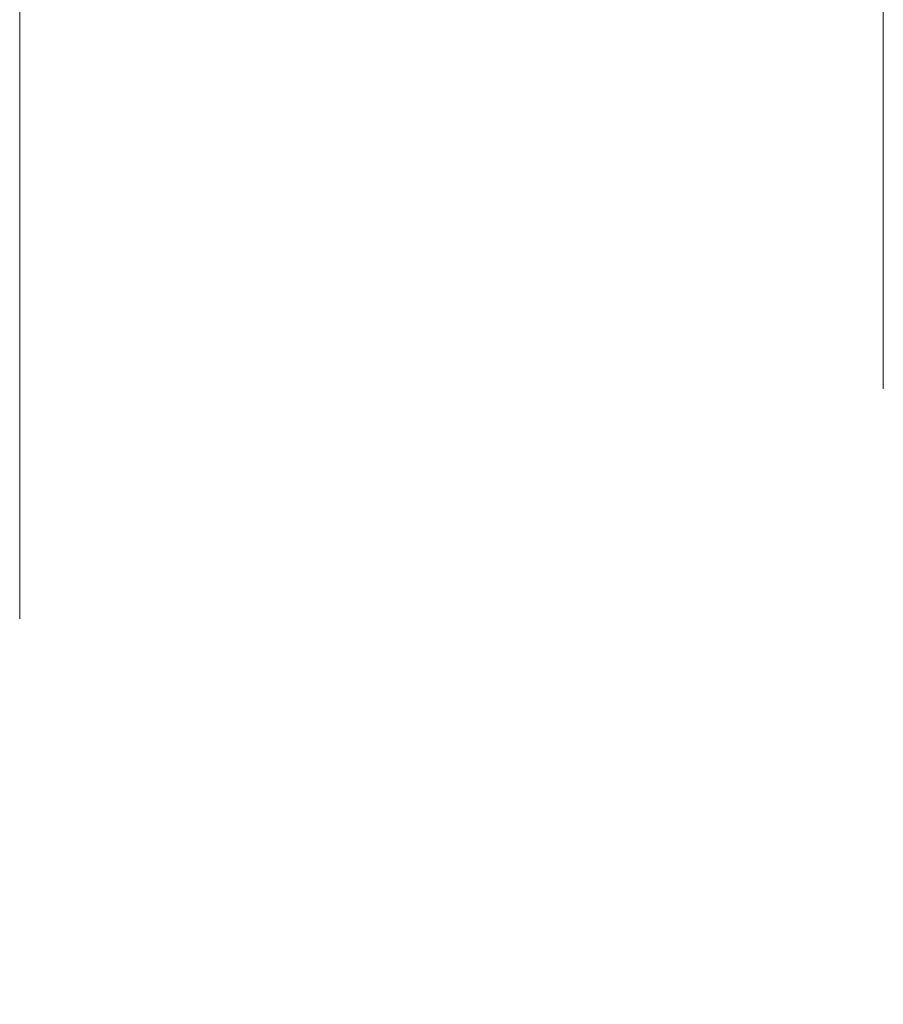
# Model space of a CAD drawing. Header units: millimetres. Extents: x -725694 to 5289369, y -1488057 to 2187451.
# Tile 587 of 656: x 378000 to 378275, y 149199 to 149513. Entities that reach past the tile are written whole.
import ezdxf

# ---------------------------------------------------------------- set-up
doc = ezdxf.new("R2010")
doc.units = ezdxf.units.MM
doc.linetypes.add('CENTERX2', pattern=[101.6, 63.5, -12.7, 12.7, -12.7])
doc.linetypes.add('DASHDOT', pattern=[25.4, 12.7, -6.35, 0, -6.35])
doc.layers.get('Defpoints').update_dxf_attribs({"color": 8})
for name, color, linetype, lineweight in [('A99_N_koty-200', 5, 'Continuous', 5), ('A99_N_koty-200 @ 1', 5, 'Continuous', 5), ('A99_N_koty-200 @ 10', 5, 'Continuous', 5), ('A99_N_koty-200 @ 100', 5, 'Continuous', 5), ('A99_N_koty-200 @ 200', 5, 'Continuous', 5), ('A99_N_koty-200 @ 250 (1)', 5, 'Continuous', 5), ('A99_N_koty-200 @ 250 (2)', 5, 'Continuous', 5), ('A99_N_koty-200 @ 400', 5, 'Continuous', 5), ('A99_S_osy', 1, 'CENTERX2', 5)]:
    doc.layers.add(name, color=color, linetype=linetype, lineweight=lineweight)
doc.styles.add('A99_kota', font='isocpeur.ttf', dxfattribs={"height": 2})
doc.dimstyles.new('A99_kota_200 new', dxfattribs={"dimscale": 200, "dimtxt": 2, "dimasz": 1.2, "dimexe": 0.5, "dimexo": 1.5, "dimgap": 0.3, "dimtad": 1, "dimdec": 0, "dimzin": 3, "dimdsep": 46, "dimtxsty": 'A99_kota', "dimblk": 'ARCHTICK', "dimcen": 2.5, "dimazin": 2, "dimtfac": 0.75, "dimtdec": 0, "dimtmove": 2, "dimatfit": 0, "dimfxl": 0, "dimtolj": 1, "dimtzin": 0, "dimlwd": 5, "dimlwe": 5, "dimarcsym": 0})

# ---------------------------------------------------------------- blocks, each defined once
blk = doc.blocks.new('_ArchTick')
at = {"color": 0, "linetype": 'ByBlock', "const_width": 0.15}
blk.add_lwpolyline([(-0.5, -0.5), (0.5, 0.5)], dxfattribs=at)
blk = doc.blocks.new('*D4720')
at = {"layer": 'A99_N_koty-200', "color": 0, "linetype": 'Continuous', "lineweight": 5, "ltscale": 10, "transparency": 16777216}
for p, q in [((366000, 146925), (366000, 146475)), ((378000, 146925), (378000, 146475)), ((378000, 146525), (366000, 146525))]:
    blk.add_line(p, q, dxfattribs=at)
at = {"layer": 'Defpoints', "color": 0, "linetype": 'Continuous', "lineweight": 0, "ltscale": 10, "transparency": 16777216}
for p in [(366000, 149400), (378000, 149400), (366000, 146525)]:
    blk.add_point(p, dxfattribs=at)
at = {"layer": 'A99_N_koty-200', "color": 0, "linetype": 'Continuous', "lineweight": 5, "ltscale": 10, "transparency": 16777216, "xscale": 120, "yscale": 120, "zscale": 120, "rotation": 180}
blk.add_blockref('_ArchTick', (366000, 146525), dxfattribs=at)
at = {"layer": 'A99_N_koty-200', "color": 0, "linetype": 'Continuous', "lineweight": 5, "ltscale": 10, "transparency": 16777216, "xscale": 120, "yscale": 120, "zscale": 120}
blk.add_blockref('_ArchTick', (378000, 146525), dxfattribs=at)
at = {"layer": 'A99_N_koty-200', "color": 0, "linetype": 'Continuous', "ltscale": 10, "transparency": 16777216, "insert": (372000, 146655), "char_height": 200, "attachment_point": 5, "style": 'A99_kota'}
blk.add_mtext('\\A1;12000', dxfattribs=at)
blk = doc.blocks.new('*D4721')
at = {"layer": 'A99_N_koty-200', "color": 0, "linetype": 'Continuous', "lineweight": 5, "ltscale": 10, "transparency": 16777216}
for p, q in [((366000, 147325), (366000, 146425)), ((378000, 147325), (378000, 146425)), ((378000, 146525), (366000, 146525))]:
    blk.add_line(p, q, dxfattribs=at)
at = {"layer": 'Defpoints', "color": 0, "linetype": 'Continuous', "lineweight": 0, "ltscale": 10, "transparency": 16777216}
for p in [(366000, 149400), (378000, 149400), (366000, 146525)]:
    blk.add_point(p, dxfattribs=at)
at = {"layer": 'A99_N_koty-200', "color": 0, "linetype": 'Continuous', "lineweight": 5, "ltscale": 10, "transparency": 16777216, "xscale": 240, "yscale": 240, "zscale": 240, "rotation": 180}
blk.add_blockref('_ArchTick', (366000, 146525), dxfattribs=at)
at = {"layer": 'A99_N_koty-200', "color": 0, "linetype": 'Continuous', "lineweight": 5, "ltscale": 10, "transparency": 16777216, "xscale": 240, "yscale": 240, "zscale": 240}
blk.add_blockref('_ArchTick', (378000, 146525), dxfattribs=at)
at = {"layer": 'A99_N_koty-200', "color": 0, "linetype": 'Continuous', "ltscale": 10, "transparency": 16777216, "insert": (372000, 146785), "char_height": 400, "attachment_point": 5, "style": 'A99_kota'}
blk.add_mtext('\\A1;12000', dxfattribs=at)
blk = doc.blocks.new('*D4722')
at = {"layer": 'A99_N_koty-200', "color": 0, "linetype": 'Continuous', "lineweight": 5, "ltscale": 10, "transparency": 16777216}
for p, q in [((366000, 146529), (366000, 146524.5)), ((378000, 146529), (378000, 146524.5)), ((378000, 146525), (366000, 146525))]:
    blk.add_line(p, q, dxfattribs=at)
at = {"layer": 'Defpoints', "color": 0, "linetype": 'Continuous', "lineweight": 0, "ltscale": 10, "transparency": 16777216}
for p in [(366000, 149400), (378000, 149400), (366000, 146525)]:
    blk.add_point(p, dxfattribs=at)
at = {"layer": 'A99_N_koty-200', "color": 0, "linetype": 'Continuous', "lineweight": 5, "ltscale": 10, "transparency": 16777216, "xscale": 1.2, "yscale": 1.2, "zscale": 1.2, "rotation": 180}
blk.add_blockref('_ArchTick', (366000, 146525), dxfattribs=at)
at = {"layer": 'A99_N_koty-200', "color": 0, "linetype": 'Continuous', "lineweight": 5, "ltscale": 10, "transparency": 16777216, "xscale": 1.2, "yscale": 1.2, "zscale": 1.2}
blk.add_blockref('_ArchTick', (378000, 146525), dxfattribs=at)
at = {"layer": 'A99_N_koty-200', "color": 0, "linetype": 'Continuous', "ltscale": 10, "transparency": 16777216, "insert": (372000, 146526.3), "char_height": 2, "attachment_point": 5, "style": 'A99_kota'}
blk.add_mtext('\\A1;12000', dxfattribs=at)
blk = doc.blocks.new('*D4723')
at = {"layer": 'A99_N_koty-200', "color": 0, "linetype": 'Continuous', "lineweight": 5, "ltscale": 10, "transparency": 16777216}
for p, q in [((366000, 148125), (366000, 146325)), ((378000, 148125), (378000, 146325)), ((378000, 146525), (366000, 146525))]:
    blk.add_line(p, q, dxfattribs=at)
at = {"layer": 'Defpoints', "color": 0, "linetype": 'Continuous', "lineweight": 0, "ltscale": 10, "transparency": 16777216}
for p in [(366000, 149400), (378000, 149400), (366000, 146525)]:
    blk.add_point(p, dxfattribs=at)
at = {"layer": 'A99_N_koty-200', "color": 0, "linetype": 'Continuous', "lineweight": 5, "ltscale": 10, "transparency": 16777216, "xscale": 480, "yscale": 480, "zscale": 480, "rotation": 180}
blk.add_blockref('_ArchTick', (366000, 146525), dxfattribs=at)
at = {"layer": 'A99_N_koty-200', "color": 0, "linetype": 'Continuous', "lineweight": 5, "ltscale": 10, "transparency": 16777216, "xscale": 480, "yscale": 480, "zscale": 480}
blk.add_blockref('_ArchTick', (378000, 146525), dxfattribs=at)
at = {"layer": 'A99_N_koty-200', "color": 0, "linetype": 'Continuous', "ltscale": 10, "transparency": 16777216, "insert": (372000, 147045), "char_height": 800, "attachment_point": 5, "style": 'A99_kota'}
blk.add_mtext('\\A1;12000', dxfattribs=at)
blk = doc.blocks.new('*D4724')
at = {"layer": 'A99_N_koty-200', "color": 0, "linetype": 'Continuous', "lineweight": 5, "ltscale": 10, "transparency": 16777216}
for p, q in [((366000, 146565), (366000, 146520)), ((378000, 146565), (378000, 146520)), ((378000, 146525), (366000, 146525))]:
    blk.add_line(p, q, dxfattribs=at)
at = {"layer": 'Defpoints', "color": 0, "linetype": 'Continuous', "lineweight": 0, "ltscale": 10, "transparency": 16777216}
for p in [(366000, 149400), (378000, 149400), (366000, 146525)]:
    blk.add_point(p, dxfattribs=at)
at = {"layer": 'A99_N_koty-200', "color": 0, "linetype": 'Continuous', "lineweight": 5, "ltscale": 10, "transparency": 16777216, "xscale": 12, "yscale": 12, "zscale": 12, "rotation": 180}
blk.add_blockref('_ArchTick', (366000, 146525), dxfattribs=at)
at = {"layer": 'A99_N_koty-200', "color": 0, "linetype": 'Continuous', "lineweight": 5, "ltscale": 10, "transparency": 16777216, "xscale": 12, "yscale": 12, "zscale": 12}
blk.add_blockref('_ArchTick', (378000, 146525), dxfattribs=at)
at = {"layer": 'A99_N_koty-200', "color": 0, "linetype": 'Continuous', "ltscale": 10, "transparency": 16777216, "insert": (372000, 146538), "char_height": 20, "attachment_point": 5, "style": 'A99_kota'}
blk.add_mtext('\\A1;12000', dxfattribs=at)
blk = doc.blocks.new('*D4725')
at = {"layer": 'A99_N_koty-200', "color": 0, "linetype": 'Continuous', "lineweight": 5, "ltscale": 10, "transparency": 16777216}
for p, q in [((366000, 147525), (366000, 146400)), ((378000, 147525), (378000, 146400)), ((378000, 146525), (366000, 146525))]:
    blk.add_line(p, q, dxfattribs=at)
at = {"layer": 'Defpoints', "color": 0, "linetype": 'Continuous', "lineweight": 0, "ltscale": 10, "transparency": 16777216}
for p in [(366000, 149400), (378000, 149400), (366000, 146525)]:
    blk.add_point(p, dxfattribs=at)
at = {"layer": 'A99_N_koty-200', "color": 0, "linetype": 'Continuous', "lineweight": 5, "ltscale": 10, "transparency": 16777216, "xscale": 300, "yscale": 300, "zscale": 300, "rotation": 180}
blk.add_blockref('_ArchTick', (366000, 146525), dxfattribs=at)
at = {"layer": 'A99_N_koty-200', "color": 0, "linetype": 'Continuous', "lineweight": 5, "ltscale": 10, "transparency": 16777216, "xscale": 300, "yscale": 300, "zscale": 300}
blk.add_blockref('_ArchTick', (378000, 146525), dxfattribs=at)
at = {"layer": 'A99_N_koty-200', "color": 0, "linetype": 'Continuous', "ltscale": 10, "transparency": 16777216, "insert": (372000, 146850), "char_height": 500, "attachment_point": 5, "style": 'A99_kota'}
blk.add_mtext('\\A1;12000', dxfattribs=at)
blk = doc.blocks.new('*D4726')
at = {"layer": 'A99_N_koty-200', "color": 0, "linetype": 'Continuous', "lineweight": 5, "ltscale": 10, "transparency": 16777216}
for p, q in [((366000, 147525), (366000, 146400)), ((378000, 147525), (378000, 146400)), ((378000, 146525), (366000, 146525))]:
    blk.add_line(p, q, dxfattribs=at)
at = {"layer": 'Defpoints', "color": 0, "linetype": 'Continuous', "lineweight": 0, "ltscale": 10, "transparency": 16777216}
for p in [(366000, 149400), (378000, 149400), (366000, 146525)]:
    blk.add_point(p, dxfattribs=at)
at = {"layer": 'A99_N_koty-200', "color": 0, "linetype": 'Continuous', "lineweight": 5, "ltscale": 10, "transparency": 16777216, "xscale": 300, "yscale": 300, "zscale": 300, "rotation": 180}
blk.add_blockref('_ArchTick', (366000, 146525), dxfattribs=at)
at = {"layer": 'A99_N_koty-200', "color": 0, "linetype": 'Continuous', "lineweight": 5, "ltscale": 10, "transparency": 16777216, "xscale": 300, "yscale": 300, "zscale": 300}
blk.add_blockref('_ArchTick', (378000, 146525), dxfattribs=at)
at = {"layer": 'A99_N_koty-200', "color": 0, "linetype": 'Continuous', "ltscale": 10, "transparency": 16777216, "insert": (372000, 146850), "char_height": 500, "attachment_point": 5, "style": 'A99_kota'}
blk.add_mtext('\\A1;12000', dxfattribs=at)
blk = doc.blocks.new('*D4728')
at = {"layer": 'A99_N_koty-200', "color": 0, "linetype": 'Continuous', "lineweight": 5, "ltscale": 10, "transparency": 16777216}
for p, q in [((378000, 146925), (378000, 146475)), ((378550, 146925), (378550, 146475)), ((377340, 146860), (376900, 146860)), ((378275, 146525), (377340, 146860)), ((378000, 146525), (377880, 146525)), ((378550, 146525), (378000, 146525)), ((378550, 146525), (378000, 146525)), ((378550, 146525), (378670, 146525))]:
    blk.add_line(p, q, dxfattribs=at)
at = {"layer": 'Defpoints', "color": 0, "linetype": 'Continuous', "lineweight": 0, "ltscale": 10, "transparency": 16777216}
for p in [(378000, 149400), (378550, 149400), (378000, 146525)]:
    blk.add_point(p, dxfattribs=at)
at = {"layer": 'A99_N_koty-200', "color": 0, "linetype": 'Continuous', "lineweight": 5, "ltscale": 10, "transparency": 16777216, "xscale": 120, "yscale": 120, "zscale": 120}
blk.add_blockref('_ArchTick', (378000, 146525), dxfattribs=at)
at = {"layer": 'A99_N_koty-200', "color": 0, "linetype": 'Continuous', "lineweight": 5, "ltscale": 10, "transparency": 16777216, "xscale": 120, "yscale": 120, "zscale": 120, "rotation": 180}
blk.add_blockref('_ArchTick', (378550, 146525), dxfattribs=at)
at = {"layer": 'A99_N_koty-200', "color": 0, "linetype": 'Continuous', "ltscale": 10, "transparency": 16777216, "insert": (377120, 146990), "char_height": 200, "attachment_point": 5, "style": 'A99_kota'}
blk.add_mtext('\\A1;550', dxfattribs=at)
blk = doc.blocks.new('*D4729')
at = {"layer": 'A99_N_koty-200', "color": 0, "linetype": 'Continuous', "lineweight": 5, "ltscale": 10, "transparency": 16777216}
for p, q in [((378000, 147325), (378000, 146425)), ((378550, 147325), (378550, 146425)), ((378000, 146525), (377760, 146525)), ((378550, 146525), (378000, 146525)), ((378550, 146525), (378790, 146525))]:
    blk.add_line(p, q, dxfattribs=at)
at = {"layer": 'Defpoints', "color": 0, "linetype": 'Continuous', "lineweight": 0, "ltscale": 10, "transparency": 16777216}
for p in [(378000, 149400), (378550, 149400), (378000, 146525)]:
    blk.add_point(p, dxfattribs=at)
at = {"layer": 'A99_N_koty-200', "color": 0, "linetype": 'Continuous', "lineweight": 5, "ltscale": 10, "transparency": 16777216, "xscale": 240, "yscale": 240, "zscale": 240}
blk.add_blockref('_ArchTick', (378000, 146525), dxfattribs=at)
at = {"layer": 'A99_N_koty-200', "color": 0, "linetype": 'Continuous', "lineweight": 5, "ltscale": 10, "transparency": 16777216, "xscale": 240, "yscale": 240, "zscale": 240, "rotation": 180}
blk.add_blockref('_ArchTick', (378550, 146525), dxfattribs=at)
at = {"layer": 'A99_N_koty-200', "color": 0, "linetype": 'Continuous', "ltscale": 10, "transparency": 16777216, "insert": (377310, 147120), "char_height": 400, "attachment_point": 5, "style": 'A99_kota'}
blk.add_mtext('\\A1;550', dxfattribs=at)
blk = doc.blocks.new('*D4730')
at = {"layer": 'A99_N_koty-200', "color": 0, "linetype": 'Continuous', "lineweight": 5, "ltscale": 10, "transparency": 16777216}
for p, q in [((377310.3, 146860), (377305.9, 146860)), ((378275, 146525), (377310.3, 146860)), ((378000, 146529), (378000, 146524.5)), ((378550, 146529), (378550, 146524.5)), ((378000, 146525), (377998.8, 146525)), ((378550, 146525), (378000, 146525)), ((378550, 146525), (378000, 146525)), ((378550, 146525), (378551.2, 146525))]:
    blk.add_line(p, q, dxfattribs=at)
at = {"layer": 'Defpoints', "color": 0, "linetype": 'Continuous', "lineweight": 0, "ltscale": 10, "transparency": 16777216}
for p in [(378000, 149400), (378550, 149400), (378000, 146525)]:
    blk.add_point(p, dxfattribs=at)
at = {"layer": 'A99_N_koty-200', "color": 0, "linetype": 'Continuous', "lineweight": 5, "ltscale": 10, "transparency": 16777216, "xscale": 1.2, "yscale": 1.2, "zscale": 1.2}
blk.add_blockref('_ArchTick', (378000, 146525), dxfattribs=at)
at = {"layer": 'A99_N_koty-200', "color": 0, "linetype": 'Continuous', "lineweight": 5, "ltscale": 10, "transparency": 16777216, "xscale": 1.2, "yscale": 1.2, "zscale": 1.2, "rotation": 180}
blk.add_blockref('_ArchTick', (378550, 146525), dxfattribs=at)
at = {"layer": 'A99_N_koty-200', "color": 0, "linetype": 'Continuous', "ltscale": 10, "transparency": 16777216, "insert": (377308.1, 146861.3), "char_height": 2, "attachment_point": 5, "style": 'A99_kota'}
blk.add_mtext('\\A1;550', dxfattribs=at)
blk = doc.blocks.new('*D4731')
at = {"layer": 'A99_N_koty-200', "color": 0, "linetype": 'Continuous', "lineweight": 5, "ltscale": 10, "transparency": 16777216}
for p, q in [((378000, 148125), (378000, 146325)), ((378550, 148125), (378550, 146325)), ((378000, 146525), (377520, 146525)), ((378550, 146525), (378000, 146525)), ((378550, 146525), (379030, 146525))]:
    blk.add_line(p, q, dxfattribs=at)
at = {"layer": 'Defpoints', "color": 0, "linetype": 'Continuous', "lineweight": 0, "ltscale": 10, "transparency": 16777216}
for p in [(378000, 149400), (378550, 149400), (378000, 146525)]:
    blk.add_point(p, dxfattribs=at)
at = {"layer": 'A99_N_koty-200', "color": 0, "linetype": 'Continuous', "lineweight": 5, "ltscale": 10, "transparency": 16777216, "xscale": 480, "yscale": 480, "zscale": 480}
blk.add_blockref('_ArchTick', (378000, 146525), dxfattribs=at)
at = {"layer": 'A99_N_koty-200', "color": 0, "linetype": 'Continuous', "lineweight": 5, "ltscale": 10, "transparency": 16777216, "xscale": 480, "yscale": 480, "zscale": 480, "rotation": 180}
blk.add_blockref('_ArchTick', (378550, 146525), dxfattribs=at)
at = {"layer": 'A99_N_koty-200', "color": 0, "linetype": 'Continuous', "ltscale": 10, "transparency": 16777216, "insert": (377310, 147380), "char_height": 800, "attachment_point": 5, "style": 'A99_kota'}
blk.add_mtext('\\A1;550', dxfattribs=at)
blk = doc.blocks.new('*D4732')
at = {"layer": 'A99_N_koty-200', "color": 0, "linetype": 'Continuous', "lineweight": 5, "ltscale": 10, "transparency": 16777216}
for p, q in [((377313, 146860), (377269, 146860)), ((378275, 146525), (377313, 146860)), ((378000, 146565), (378000, 146520)), ((378550, 146565), (378550, 146520)), ((378000, 146525), (377988, 146525)), ((378550, 146525), (378000, 146525)), ((378550, 146525), (378000, 146525)), ((378550, 146525), (378562, 146525))]:
    blk.add_line(p, q, dxfattribs=at)
at = {"layer": 'Defpoints', "color": 0, "linetype": 'Continuous', "lineweight": 0, "ltscale": 10, "transparency": 16777216}
for p in [(378000, 149400), (378550, 149400), (378000, 146525)]:
    blk.add_point(p, dxfattribs=at)
at = {"layer": 'A99_N_koty-200', "color": 0, "linetype": 'Continuous', "lineweight": 5, "ltscale": 10, "transparency": 16777216, "xscale": 12, "yscale": 12, "zscale": 12}
blk.add_blockref('_ArchTick', (378000, 146525), dxfattribs=at)
at = {"layer": 'A99_N_koty-200', "color": 0, "linetype": 'Continuous', "lineweight": 5, "ltscale": 10, "transparency": 16777216, "xscale": 12, "yscale": 12, "zscale": 12, "rotation": 180}
blk.add_blockref('_ArchTick', (378550, 146525), dxfattribs=at)
at = {"layer": 'A99_N_koty-200', "color": 0, "linetype": 'Continuous', "ltscale": 10, "transparency": 16777216, "insert": (377291, 146873), "char_height": 20, "attachment_point": 5, "style": 'A99_kota'}
blk.add_mtext('\\A1;550', dxfattribs=at)
blk = doc.blocks.new('*D4733')
at = {"layer": 'A99_N_koty-200', "color": 0, "linetype": 'Continuous', "lineweight": 5, "ltscale": 10, "transparency": 16777216}
for p, q in [((378000, 147525), (378000, 146400)), ((378550, 147525), (378550, 146400)), ((378000, 146525), (377700, 146525)), ((378550, 146525), (378000, 146525)), ((378550, 146525), (378850, 146525))]:
    blk.add_line(p, q, dxfattribs=at)
at = {"layer": 'Defpoints', "color": 0, "linetype": 'Continuous', "lineweight": 0, "ltscale": 10, "transparency": 16777216}
for p in [(378000, 149400), (378550, 149400), (378000, 146525)]:
    blk.add_point(p, dxfattribs=at)
at = {"layer": 'A99_N_koty-200', "color": 0, "linetype": 'Continuous', "lineweight": 5, "ltscale": 10, "transparency": 16777216, "xscale": 300, "yscale": 300, "zscale": 300}
blk.add_blockref('_ArchTick', (378000, 146525), dxfattribs=at)
at = {"layer": 'A99_N_koty-200', "color": 0, "linetype": 'Continuous', "lineweight": 5, "ltscale": 10, "transparency": 16777216, "xscale": 300, "yscale": 300, "zscale": 300, "rotation": 180}
blk.add_blockref('_ArchTick', (378550, 146525), dxfattribs=at)
at = {"layer": 'A99_N_koty-200', "color": 0, "linetype": 'Continuous', "ltscale": 10, "transparency": 16777216, "insert": (377310, 147185), "char_height": 500, "attachment_point": 5, "style": 'A99_kota'}
blk.add_mtext('\\A1;550', dxfattribs=at)
blk = doc.blocks.new('*D4734')
at = {"layer": 'A99_N_koty-200', "color": 0, "linetype": 'Continuous', "lineweight": 5, "ltscale": 10, "transparency": 16777216}
for p, q in [((378000, 147525), (378000, 146400)), ((378550, 147525), (378550, 146400)), ((378000, 146525), (377700, 146525)), ((378550, 146525), (378000, 146525)), ((378550, 146525), (378850, 146525))]:
    blk.add_line(p, q, dxfattribs=at)
at = {"layer": 'Defpoints', "color": 0, "linetype": 'Continuous', "lineweight": 0, "ltscale": 10, "transparency": 16777216}
for p in [(378000, 149400), (378550, 149400), (378000, 146525)]:
    blk.add_point(p, dxfattribs=at)
at = {"layer": 'A99_N_koty-200', "color": 0, "linetype": 'Continuous', "lineweight": 5, "ltscale": 10, "transparency": 16777216, "xscale": 300, "yscale": 300, "zscale": 300}
blk.add_blockref('_ArchTick', (378000, 146525), dxfattribs=at)
at = {"layer": 'A99_N_koty-200', "color": 0, "linetype": 'Continuous', "lineweight": 5, "ltscale": 10, "transparency": 16777216, "xscale": 300, "yscale": 300, "zscale": 300, "rotation": 180}
blk.add_blockref('_ArchTick', (378550, 146525), dxfattribs=at)
at = {"layer": 'A99_N_koty-200', "color": 0, "linetype": 'Continuous', "ltscale": 10, "transparency": 16777216, "insert": (377310, 147185), "char_height": 500, "attachment_point": 5, "style": 'A99_kota'}
blk.add_mtext('\\A1;550', dxfattribs=at)
blk = doc.blocks.new('*D4898')
at = {"layer": 'A99_N_koty-200', "color": 0, "linetype": 'Continuous', "lineweight": 5, "ltscale": 10, "transparency": 16777216}
for p, q in [((330000, 149395), (330000, 150520)), ((378275, 149395), (378275, 150520)), ((330000, 150395), (378275, 150395))]:
    blk.add_line(p, q, dxfattribs=at)
at = {"layer": 'Defpoints', "color": 0, "linetype": 'Continuous', "lineweight": 0, "ltscale": 10, "transparency": 16777216}
for p in [(378275, 150395), (330000, 148920), (378275, 148920)]:
    blk.add_point(p, dxfattribs=at)
at = {"layer": 'A99_N_koty-200', "color": 0, "linetype": 'Continuous', "lineweight": 5, "ltscale": 10, "transparency": 16777216, "xscale": 300, "yscale": 300, "zscale": 300, "rotation": 180}
blk.add_blockref('_ArchTick', (330000, 150395), dxfattribs=at)
at = {"layer": 'A99_N_koty-200', "color": 0, "linetype": 'Continuous', "lineweight": 5, "ltscale": 10, "transparency": 16777216, "xscale": 300, "yscale": 300, "zscale": 300}
blk.add_blockref('_ArchTick', (378275, 150395), dxfattribs=at)
at = {"layer": 'A99_N_koty-200', "color": 0, "linetype": 'Continuous', "ltscale": 10, "transparency": 16777216, "insert": (354137.5, 150720), "char_height": 500, "attachment_point": 5, "style": 'A99_kota'}
blk.add_mtext('\\A1;48275', dxfattribs=at)
blk = doc.blocks.new('*D4899')
at = {"layer": 'A99_N_koty-200', "color": 0, "linetype": 'Continuous', "lineweight": 5, "ltscale": 10, "transparency": 16777216}
for p, q in [((330000, 149395), (330000, 150520)), ((378275, 149395), (378275, 150520)), ((330000, 150395), (378275, 150395))]:
    blk.add_line(p, q, dxfattribs=at)
at = {"layer": 'Defpoints', "color": 0, "linetype": 'Continuous', "lineweight": 0, "ltscale": 10, "transparency": 16777216}
for p in [(378275, 150395), (330000, 148920), (378275, 148920)]:
    blk.add_point(p, dxfattribs=at)
at = {"layer": 'A99_N_koty-200', "color": 0, "linetype": 'Continuous', "lineweight": 5, "ltscale": 10, "transparency": 16777216, "xscale": 300, "yscale": 300, "zscale": 300, "rotation": 180}
blk.add_blockref('_ArchTick', (330000, 150395), dxfattribs=at)
at = {"layer": 'A99_N_koty-200', "color": 0, "linetype": 'Continuous', "lineweight": 5, "ltscale": 10, "transparency": 16777216, "xscale": 300, "yscale": 300, "zscale": 300}
blk.add_blockref('_ArchTick', (378275, 150395), dxfattribs=at)
at = {"layer": 'A99_N_koty-200', "color": 0, "linetype": 'Continuous', "ltscale": 10, "transparency": 16777216, "insert": (354137.5, 150720), "char_height": 500, "attachment_point": 5, "style": 'A99_kota'}
blk.add_mtext('\\A1;48275', dxfattribs=at)
blk = doc.blocks.new('*U6091')
at = {"layer": 'A99_N_koty-200 @ 1', "linetype": 'Continuous', "ltscale": 10}
dim = blk.add_linear_dim(base=(366000, 146525), p1=(378000, 149400), p2=(366000, 149400), angle=180, dimstyle='A99_kota_200 new', override={"dimscale": 1, "dimtix": 1, "dimtofl": 1, "dimtmove": 1, "dimatfit": 1}, dxfattribs=at)
dim.commit()
dim.dimension.update_dxf_attribs({"geometry": '*D4722', "text_midpoint": (372000, 146526.3)})
at = {"layer": 'A99_N_koty-200 @ 10', "linetype": 'Continuous', "ltscale": 10}
dim = blk.add_linear_dim(base=(366000, 146525), p1=(378000, 149400), p2=(366000, 149400), angle=180, dimstyle='A99_kota_200 new', override={"dimscale": 10, "dimtix": 1, "dimtofl": 1, "dimtmove": 1, "dimatfit": 1}, dxfattribs=at)
dim.commit()
dim.dimension.update_dxf_attribs({"geometry": '*D4724', "text_midpoint": (372000, 146538)})
at = {"layer": 'A99_N_koty-200 @ 100', "linetype": 'Continuous', "ltscale": 10}
dim = blk.add_linear_dim(base=(366000, 146525), p1=(378000, 149400), p2=(366000, 149400), angle=180, dimstyle='A99_kota_200 new', override={"dimscale": 100, "dimtix": 1, "dimtofl": 1, "dimtmove": 1, "dimatfit": 1}, dxfattribs=at)
dim.commit()
dim.dimension.update_dxf_attribs({"geometry": '*D4720', "text_midpoint": (372000, 146655)})
at = {"layer": 'A99_N_koty-200 @ 200', "linetype": 'Continuous', "ltscale": 10}
dim = blk.add_linear_dim(base=(366000, 146525), p1=(378000, 149400), p2=(366000, 149400), angle=180, dimstyle='A99_kota_200 new', override={"dimscale": 200, "dimtix": 1, "dimtofl": 1, "dimtmove": 1, "dimatfit": 1}, dxfattribs=at)
dim.commit()
dim.dimension.update_dxf_attribs({"geometry": '*D4721', "text_midpoint": (372000, 146785)})
at = {"layer": 'A99_N_koty-200 @ 250 (1)', "linetype": 'Continuous', "ltscale": 10}
dim = blk.add_linear_dim(base=(366000, 146525), p1=(378000, 149400), p2=(366000, 149400), angle=180, dimstyle='A99_kota_200 new', override={"dimscale": 250, "dimtix": 1, "dimtofl": 1, "dimtmove": 1, "dimatfit": 1}, dxfattribs=at)
dim.commit()
dim.dimension.update_dxf_attribs({"geometry": '*D4726', "text_midpoint": (372000, 146850)})
at = {"layer": 'A99_N_koty-200 @ 250 (2)', "linetype": 'Continuous', "ltscale": 10}
dim = blk.add_linear_dim(base=(366000, 146525), p1=(378000, 149400), p2=(366000, 149400), angle=180, dimstyle='A99_kota_200 new', override={"dimscale": 250, "dimtix": 1, "dimtofl": 1, "dimtmove": 1, "dimatfit": 1}, dxfattribs=at)
dim.commit()
dim.dimension.update_dxf_attribs({"geometry": '*D4725', "text_midpoint": (372000, 146850)})
at = {"layer": 'A99_N_koty-200 @ 400', "linetype": 'Continuous', "ltscale": 10}
dim = blk.add_linear_dim(base=(366000, 146525), p1=(378000, 149400), p2=(366000, 149400), angle=180, dimstyle='A99_kota_200 new', override={"dimscale": 400, "dimtix": 1, "dimtofl": 1, "dimtmove": 1, "dimatfit": 1}, dxfattribs=at)
dim.commit()
dim.dimension.update_dxf_attribs({"geometry": '*D4723', "text_midpoint": (372000, 147045)})
blk = doc.blocks.new('*U6092')
at = {"layer": 'A99_N_koty-200 @ 1', "linetype": 'Continuous', "ltscale": 10}
dim = blk.add_linear_dim(base=(378000, 146525), p1=(378550, 149400), p2=(378000, 149400), angle=180, dimstyle='A99_kota_200 new', override={"dimscale": 1, "dimtix": 1, "dimtofl": 1, "dimtmove": 1, "dimatfit": 1}, dxfattribs=at)
dim.commit()
dim.dimension.update_dxf_attribs({"geometry": '*D4730', "text_midpoint": (377310, 146860), "dimtype": 128})
at = {"layer": 'A99_N_koty-200 @ 10', "linetype": 'Continuous', "ltscale": 10}
dim = blk.add_linear_dim(base=(378000, 146525), p1=(378550, 149400), p2=(378000, 149400), angle=180, dimstyle='A99_kota_200 new', override={"dimscale": 10, "dimtix": 1, "dimtofl": 1, "dimtmove": 1, "dimatfit": 1}, dxfattribs=at)
dim.commit()
dim.dimension.update_dxf_attribs({"geometry": '*D4732', "text_midpoint": (377310, 146860), "dimtype": 128})
at = {"layer": 'A99_N_koty-200 @ 100', "linetype": 'Continuous', "ltscale": 10}
dim = blk.add_linear_dim(base=(378000, 146525), p1=(378550, 149400), p2=(378000, 149400), angle=180, dimstyle='A99_kota_200 new', override={"dimscale": 100, "dimtix": 1, "dimtofl": 1, "dimtmove": 1, "dimatfit": 1}, dxfattribs=at)
dim.commit()
dim.dimension.update_dxf_attribs({"geometry": '*D4728', "text_midpoint": (377310, 146860), "dimtype": 128})
at = {"layer": 'A99_N_koty-200 @ 200', "linetype": 'Continuous', "ltscale": 10}
dim = blk.add_linear_dim(base=(378000, 146525), p1=(378550, 149400), p2=(378000, 149400), angle=180, dimstyle='A99_kota_200 new', override={"dimscale": 200, "dimtix": 1, "dimtofl": 1, "dimtmove": 1, "dimatfit": 1}, dxfattribs=at)
dim.commit()
dim.dimension.update_dxf_attribs({"geometry": '*D4729', "text_midpoint": (377310, 146860), "dimtype": 128})
at = {"layer": 'A99_N_koty-200 @ 250 (1)', "linetype": 'Continuous', "ltscale": 10}
dim = blk.add_linear_dim(base=(378000, 146525), p1=(378550, 149400), p2=(378000, 149400), angle=180, dimstyle='A99_kota_200 new', override={"dimscale": 250, "dimtix": 1, "dimtofl": 1, "dimtmove": 1, "dimatfit": 1}, dxfattribs=at)
dim.commit()
dim.dimension.update_dxf_attribs({"geometry": '*D4734', "text_midpoint": (377310, 146860), "dimtype": 128})
at = {"layer": 'A99_N_koty-200 @ 250 (2)', "linetype": 'Continuous', "ltscale": 10}
dim = blk.add_linear_dim(base=(378000, 146525), p1=(378550, 149400), p2=(378000, 149400), angle=180, dimstyle='A99_kota_200 new', override={"dimscale": 250, "dimtix": 1, "dimtofl": 1, "dimtmove": 1, "dimatfit": 1}, dxfattribs=at)
dim.commit()
dim.dimension.update_dxf_attribs({"geometry": '*D4733', "text_midpoint": (377310, 146860), "dimtype": 128})
at = {"layer": 'A99_N_koty-200 @ 400', "linetype": 'Continuous', "ltscale": 10}
dim = blk.add_linear_dim(base=(378000, 146525), p1=(378550, 149400), p2=(378000, 149400), angle=180, dimstyle='A99_kota_200 new', override={"dimscale": 400, "dimtix": 1, "dimtofl": 1, "dimtmove": 1, "dimatfit": 1}, dxfattribs=at)
dim.commit()
dim.dimension.update_dxf_attribs({"geometry": '*D4731', "text_midpoint": (377310, 146860), "dimtype": 128})
blk = doc.blocks.new('*U6132')
at = {"layer": 'A99_N_koty-200 @ 250 (1)', "linetype": 'Continuous', "ltscale": 10}
dim = blk.add_linear_dim(base=(378275, 150395), p1=(330000, 148920), p2=(378275, 148920), dimstyle='A99_kota_200 new', override={"dimscale": 250, "dimtix": 1, "dimtofl": 1, "dimtmove": 2, "dimatfit": 3}, dxfattribs=at)
dim.commit()
dim.dimension.update_dxf_attribs({"geometry": '*D4899', "text_midpoint": (354137.5, 150720)})
at = {"layer": 'A99_N_koty-200 @ 250 (2)', "linetype": 'Continuous', "ltscale": 10}
dim = blk.add_linear_dim(base=(378275, 150395), p1=(330000, 148920), p2=(378275, 148920), dimstyle='A99_kota_200 new', override={"dimscale": 250, "dimtix": 1, "dimtofl": 1, "dimtmove": 2, "dimatfit": 3}, dxfattribs=at)
dim.commit()
dim.dimension.update_dxf_attribs({"geometry": '*D4898', "text_midpoint": (354137.5, 150720)})

msp = doc.modelspace()

# ---------------------------------------------------------------- linework, layer by layer
at = {"layer": 'A99_S_osy', "linetype": 'DASHDOT', "lineweight": 5, "ltscale": 30}
msp.add_lwpolyline([(378000, 250300), (378000, 146890)], dxfattribs=at)

# ---------------------------------------------------------------- block references
at = {"layer": 'A99_N_koty-200', "color": 3, "linetype": 'Continuous', "lineweight": 0}
for name in ['*U6132', '*U6091', '*U6092']:
    msp.add_blockref(name, (0, 0), dxfattribs=at)

doc.saveas('drawing.dxf')
